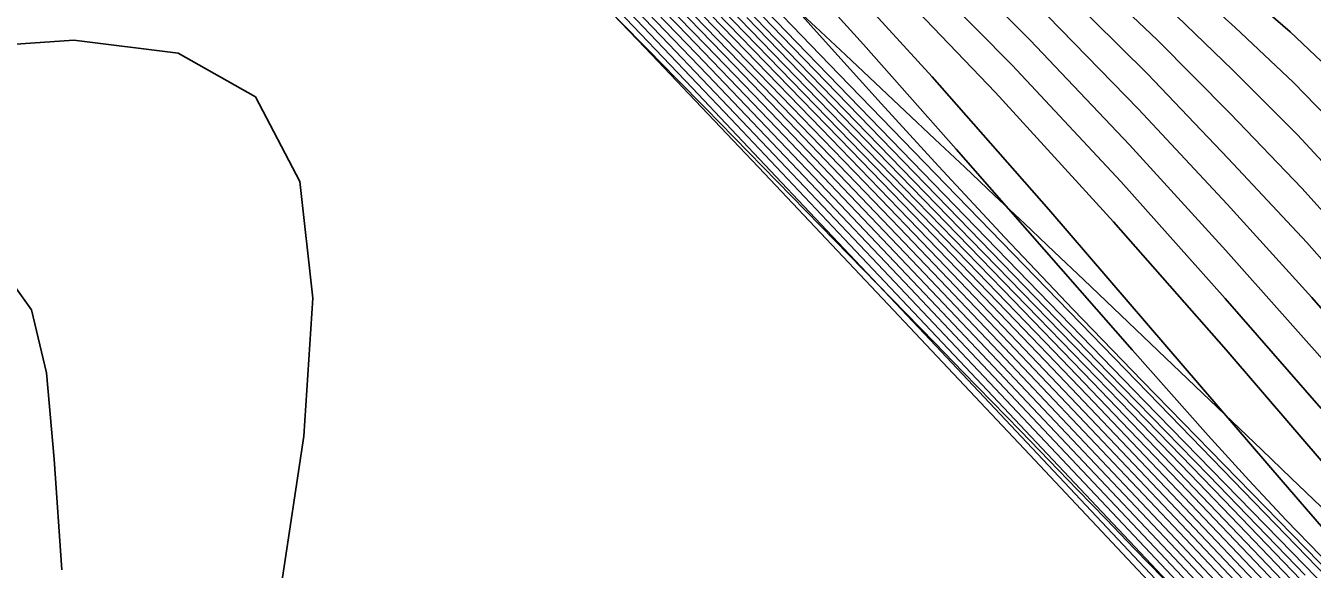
# Model space of a CAD drawing. Extents: x 2356077 to 2359823, y 225951 to 227822.
# Drawn here: x 2357701.6 to 2357753, y 226367.3 to 226389.1 of the extents above; entities that cross this region are included whole.
import ezdxf

# ---------------------------------------------------------------- set-up
doc = ezdxf.new("R2010")
doc.units = 0
for name, color, linetype in [('DTM Contours Major', 7, 'Continuous'), ('DTM Contours Minor', 7, 'Continuous'), ('Exist DTM Breakline', 7, 'Continuous'), ('Exist DTM Breakline Underwater', 7, 'Continuous'), ('Exist DTM Drainline', 7, 'Continuous')]:
    doc.layers.add(name, color=color, linetype=linetype)

msp = doc.modelspace()

# ---------------------------------------------------------------- linework, layer by layer
at = {"layer": 'DTM Contours Major'}
for points in [[(2357695.693, 226423.637), (2357701.712, 226417.455), (2357703.558, 226415.401), (2357705.376, 226413.332), (2357708.897, 226409.299), (2357710.015, 226408.026), (2357711.125, 226406.775), (2357712.194, 226405.546), (2357713.564, 226404.086), (2357714.917, 226402.633), (2357716.301, 226401.167), (2357717.723, 226399.678), (2357719.19, 226398.154), (2357726.599, 226390.513), (2357728.759, 226388.28), (2357731.03, 226385.925), (2357733.419, 226383.435), (2357736.989, 226379.692), (2357740.726, 226375.756), (2357752.081, 226363.753)], [(2357701.061, 226423.466), (2357703.343, 226420.9), (2357705.231, 226418.75), (2357706.133, 226417.713), (2357707.016, 226416.689), (2357707.888, 226415.669), (2357708.755, 226414.645), (2357710.512, 226412.542), (2357714.126, 226408.174), (2357716.017, 226405.908), (2357717.985, 226403.589), (2357720.047, 226401.215), (2357721.288, 226399.819), (2357722.583, 226398.385), (2357723.951, 226396.893), (2357727.691, 226392.9), (2357731.788, 226388.648), (2357740.621, 226379.541), (2357744.857, 226375.191), (2357748.862, 226371.087), (2357752.719, 226367.11)], [(2357700.454, 226421.258), (2357703.172, 226418.466), (2357704.521, 226417.044), (2357707.211, 226413.848), (2357710.137, 226410.351), (2357711.581, 226408.633), (2357713.02, 226406.937), (2357714.46, 226405.265), (2357715.907, 226403.619), (2357716.947, 226402.45), (2357719.028, 226400.194), (2357720.135, 226399.013), (2357721.294, 226397.788), (2357722.518, 226396.505), (2357725.224, 226393.691), (2357728.177, 226390.642), (2357734.558, 226384.073), (2357737.854, 226380.675), (2357741.131, 226377.281), (2357743.998, 226374.293), (2357746.812, 226371.346), (2357755.093, 226362.641)], [(2357753.539, 226360.131), (2357739.133, 226375.413), (2357734.288, 226380.546), (2357729.749, 226385.34), (2357725.715, 226389.578), (2357723.24, 226392.16), (2357719.948, 226395.567), (2357715.323, 226400.322), (2357713.552, 226402.151), (2357711.793, 226403.984), (2357710.042, 226405.83), (2357708.273, 226407.719), (2357706.002, 226410.21), (2357703.572, 226412.909), (2357701.501, 226415.161)], [(2357733.358, 226391.889), (2357737.807, 226387.019), (2357742.464, 226381.717), (2357747.186, 226376.232), (2357751.83, 226370.814), (2357756.429, 226365.511)], [(2357743.132, 226390.388), (2357746.416, 226387.134), (2357749.642, 226383.758), (2357752.777, 226380.4), (2357755.793, 226376.989)]]:
    msp.add_lwpolyline(points, dxfattribs=at)
at = {"layer": 'DTM Contours Minor'}
for points in [[(2357747.261, 226365.994), (2357741.691, 226371.93), (2357736.262, 226377.696), (2357731.099, 226383.157), (2357726.327, 226388.177), (2357721.478, 226393.234), (2357718.682, 226396.12), (2357714.409, 226400.506), (2357712.357, 226402.621), (2357710.329, 226404.737), (2357706.117, 226409.203), (2357705.72, 226409.676), (2357705.226, 226410.238), (2357704.191, 226411.391), (2357688.935, 226427.064)], [(2357699.457, 226425.881), (2357701.938, 226423.09), (2357704.294, 226420.399), (2357705.921, 226418.517), (2357707.47, 226416.703), (2357708.985, 226414.902), (2357710.83, 226412.676), (2357714.681, 226407.999), (2357716.746, 226405.525), (2357718.943, 226402.944), (2357721.303, 226400.243), (2357722.553, 226398.843), (2357723.862, 226397.399), (2357727.94, 226393.004), (2357732.373, 226388.405), (2357746.29, 226374.057), (2357752.193, 226368.015), (2357755.554, 226364.554)], [(2357753.89, 226360.179), (2357744.993, 226369.607), (2357735.627, 226379.53), (2357731.234, 226384.17), (2357727.28, 226388.325), (2357724.329, 226391.404), (2357721.698, 226394.13), (2357715.813, 226400.188), (2357714.124, 226401.937), (2357712.451, 226403.683), (2357710.795, 226405.433), (2357709.087, 226407.247), (2357708.312, 226408.111), (2357706.608, 226409.986), (2357701.65, 226415.51), (2357691.841, 226425.585)], [(2357700.384, 226425.485), (2357703.076, 226422.42), (2357705.687, 226419.41), (2357707.825, 226416.918), (2357709.89, 226414.481), (2357711.755, 226412.251), (2357713.569, 226410.062), (2357716.889, 226406.021), (2357719.547, 226402.786), (2357720.579, 226401.548), (2357721.434, 226400.544), (2357722.192, 226399.679), (2357723.095, 226398.679), (2357724.122, 226397.556), (2357725.459, 226396.118), (2357726.295, 226395.229), (2357727.271, 226394.199), (2357730.315, 226391.022), (2357734.088, 226387.114), (2357738.344, 226382.722), (2357747.312, 226373.483), (2357753.188, 226367.417), (2357773.444, 226346.419)], [(2357696.648, 226423.158), (2357702.264, 226417.39), (2357704.029, 226415.394), (2357705.748, 226413.424), (2357709.447, 226409.154), (2357710.627, 226407.8), (2357712.963, 226405.147), (2357715.522, 226402.381), (2357716.841, 226400.978), (2357718.2, 226399.55), (2357719.609, 226398.082), (2357723.113, 226394.46), (2357729.896, 226387.465), (2357732.374, 226384.898), (2357734.957, 226382.209), (2357738.405, 226378.597), (2357741.962, 226374.854), (2357752.685, 226363.528)], [(2357697.601, 226422.682), (2357702.823, 226417.315), (2357704.497, 226415.394), (2357706.119, 226413.521), (2357709.99, 226409.016), (2357711.232, 226407.58), (2357712.467, 226406.169), (2357713.705, 226404.777), (2357714.905, 226403.453), (2357716.127, 226402.128), (2357717.382, 226400.788), (2357718.679, 226399.42), (2357720.03, 226398.009), (2357721.443, 226396.542), (2357725.988, 226391.851), (2357731.045, 226386.637), (2357733.73, 226383.859), (2357736.498, 226380.98), (2357739.814, 226377.51), (2357743.188, 226373.963), (2357753.286, 226363.307)], [(2357698.55, 226422.209), (2357701.83, 226418.84), (2357703.392, 226417.213), (2357704.959, 226415.399), (2357706.486, 226413.622), (2357710.528, 226408.884), (2357711.833, 226407.364), (2357713.133, 226405.87), (2357714.436, 226404.397), (2357715.578, 226403.13), (2357716.735, 226401.872), (2357717.927, 226400.595), (2357719.162, 226399.287), (2357720.451, 226397.936), (2357721.806, 226396.525), (2357724.173, 226394.074), (2357732.206, 226385.795), (2357735.095, 226382.808), (2357738.041, 226379.749), (2357741.216, 226376.43), (2357744.405, 226373.082), (2357753.886, 226363.087)], [(2357699.505, 226421.73), (2357702.505, 226418.649), (2357703.961, 226417.12), (2357706.851, 226413.727), (2357711.056, 226408.752), (2357712.427, 226407.147), (2357713.795, 226405.567), (2357715.168, 226404.01), (2357716.255, 226402.797), (2357717.345, 226401.611), (2357718.474, 226400.396), (2357719.646, 226399.151), (2357720.872, 226397.861), (2357722.165, 226396.512), (2357724.7, 226393.883), (2357730.353, 226388.056), (2357733.377, 226384.941), (2357736.47, 226381.747), (2357739.586, 226378.515), (2357742.611, 226375.358), (2357745.613, 226372.21), (2357754.488, 226362.866)], [(2357701.219, 226421.602), (2357702.35, 226420.314), (2357704.495, 226418.112), (2357705.624, 226416.93), (2357709.474, 226412.22), (2357711.039, 226410.313), (2357712.612, 226408.412), (2357714.197, 226406.521), (2357715.8, 226404.645), (2357717.423, 226402.788), (2357718.313, 226401.79), (2357719.22, 226400.788), (2357720.152, 226399.772), (2357721.119, 226398.73), (2357722.13, 226397.651), (2357723.194, 226396.526), (2357726.262, 226393.317), (2357729.65, 226389.809), (2357733.248, 226386.104), (2357740.643, 226378.504), (2357744.222, 226374.809), (2357746.75, 226372.185), (2357749.189, 226369.641), (2357758.745, 226359.634)], [(2357701.402, 226420.786), (2357703.835, 226418.287), (2357705.076, 226416.979), (2357709.083, 226412.148), (2357710.592, 226410.327), (2357712.1, 226408.519), (2357713.61, 226406.729), (2357715.127, 226404.96), (2357716.656, 226403.214), (2357717.612, 226402.145), (2357718.586, 226401.073), (2357719.587, 226399.986), (2357720.626, 226398.872), (2357721.715, 226397.716), (2357722.863, 226396.508), (2357725.746, 226393.502), (2357728.913, 226390.228), (2357739.245, 226379.594), (2357742.677, 226376.045), (2357745.377, 226373.236), (2357748.004, 226370.49), (2357758.295, 226359.693)], [(2357750.229, 226364.47), (2357736.933, 226378.553), (2357732.691, 226383.03), (2357728.819, 226387.098), (2357725.421, 226390.642), (2357722.4, 226393.768), (2357716.295, 226400.058), (2357714.677, 226401.737), (2357713.082, 226403.407), (2357711.511, 226405.073), (2357709.853, 226406.823), (2357709.045, 226407.745), (2357708.127, 226408.759), (2357706.251, 226410.85), (2357702.124, 226415.473), (2357700.102, 226417.602)], [(2357700.629, 226417.563), (2357702.605, 226415.439), (2357705.716, 226411.936), (2357707.775, 226409.615), (2357708.769, 226408.501), (2357709.753, 226407.407), (2357710.613, 226406.406), (2357712.206, 226404.734), (2357713.7, 226403.143), (2357715.222, 226401.544), (2357716.772, 226399.931), (2357719.967, 226396.633), (2357724.773, 226391.679), (2357728.375, 226387.941), (2357730.352, 226385.878), (2357734.134, 226381.907), (2357738.214, 226377.602), (2357750.855, 226364.221)], [(2357701.166, 226417.513), (2357703.083, 226415.415), (2357705.003, 226413.245), (2357708.34, 226409.452), (2357709.397, 226408.258), (2357710.444, 226407.086), (2357711.404, 226405.971), (2357712.889, 226404.407), (2357714.31, 226402.886), (2357715.762, 226401.355), (2357717.248, 226399.804), (2357720.338, 226396.61), (2357725.682, 226391.101), (2357727.634, 226389.081), (2357729.697, 226386.939), (2357731.884, 226384.658), (2357735.566, 226380.795), (2357739.477, 226376.671), (2357751.472, 226363.983)], [(2357754.435, 226358.761), (2357737.949, 226376.262), (2357732.902, 226381.609), (2357728.215, 226386.56), (2357724.077, 226390.904), (2357721.227, 226393.87), (2357718.648, 226396.532), (2357714.827, 226400.457), (2357712.951, 226402.392), (2357711.086, 226404.333), (2357709.223, 226406.3), (2357707.313, 226408.341), (2357704.692, 226411.234), (2357703.289, 226412.799), (2357701.354, 226414.809)], [(2357727.26, 226392.995), (2357731.114, 226388.981), (2357735.214, 226384.755), (2357739.365, 226380.485), (2357743.452, 226376.297), (2357747.313, 226372.33), (2357749.477, 226370.096), (2357753.557, 226365.86)], [(2357729.319, 226393.13), (2357733.536, 226388.418), (2357735.759, 226385.952), (2357738.055, 226383.442), (2357740.713, 226380.596), (2357743.43, 226377.74), (2357746.196, 226374.876), (2357748.928, 226372.066), (2357756.542, 226364.284)], [(2357731.402, 226392.351), (2357735.056, 226388.313), (2357738.766, 226384.124), (2357745.797, 226376.106), (2357748.838, 226372.686), (2357750.466, 226370.898), (2357751.953, 226369.302), (2357756.067, 226365.06)], [(2357737.725, 226392.475), (2357741.717, 226388.481), (2357745.691, 226384.305), (2357749.545, 226380.072), (2357756.399, 226372.371)], [(2357736.695, 226391.846), (2357741.006, 226387.491), (2357745.342, 226382.831), (2357749.519, 226378.159), (2357753.354, 226373.769)], [(2357735.666, 226391.271), (2357740.34, 226386.397), (2357745.055, 226381.221), (2357749.556, 226376.103), (2357753.591, 226371.4)], [(2357743.845, 226391.303), (2357746.798, 226388.495), (2357749.711, 226385.551), (2357752.581, 226382.569), (2357755.355, 226379.487)], [(2357747.608, 226391.083), (2357749.921, 226388.987), (2357752.245, 226386.789), (2357754.482, 226384.481)], [(2357750.057, 226390.608), (2357752.108, 226388.812), (2357754.108, 226386.921)], [(2357747.197, 226389.813), (2357749.804, 226387.297), (2357752.402, 226384.702), (2357754.91, 226381.992)], [(2357730.39, 226389.388), (2357734.227, 226385.431), (2357742.045, 226377.402), (2357745.767, 226373.569), (2357748.116, 226371.137), (2357750.369, 226368.794), (2357759.2, 226359.569)], [(2357742.425, 226389.444), (2357746.052, 226385.732), (2357749.596, 226381.924), (2357752.981, 226378.206), (2357756.196, 226374.523)], [(2357698.649, 226388.151), (2357703.49, 226388.488), (2357707.662, 226387.966), (2357710.755, 226386.219), (2357712.528, 226382.84), (2357713.048, 226378.172), (2357712.679, 226372.658), (2357711.789, 226366.738)], [(2357700.636, 226379.327), (2357701.8, 226377.707), (2357702.391, 226375.194), (2357702.698, 226371.745), (2357703.01, 226367.316)]]:
    msp.add_lwpolyline(points, dxfattribs=at)
at = {"layer": 'Exist DTM Breakline'}
for points in [[(2357739.379, 226441.004), (2357819.613, 226359.102), (2357890.87, 226277.588), (2357993.999, 226180.096), (2358102.764, 226183.23), (2358191.473, 226205.9), (2358275.273, 226131.78), (2358421.38, 226152.319), (2358505.025, 226137.402), (2358547.118, 226053.573)], [(2357719.555, 226395.117), (2357791.559, 226318.918), (2357850.785, 226251.619), (2357976.144, 226133.407), (2357988.46, 226117.463)]]:
    msp.add_spline(points, degree=3, dxfattribs=at)
at = {"layer": 'Exist DTM Breakline Underwater'}
for points in [[(2357739.428, 226434.309), (2357811.723, 226357.465), (2357885.724, 226276.345), (2357991.789, 226172.502), (2358103.028, 226173.66), (2358191.056, 226197.408), (2358272.648, 226122.63), (2358421.22, 226141.688), (2358498.765, 226117.394), (2358527.12, 226046.782)], [(2357722.365, 226399.093), (2357796.501, 226325.142), (2357855.427, 226255.408), (2357974.836, 226142.381), (2357994.862, 226118.943)]]:
    msp.add_spline(points, degree=3, dxfattribs=at)
at = {"layer": 'Exist DTM Drainline'}
msp.add_spline([(2357699.586, 226858.192), (2357670.366, 226820.782), (2357623.327, 226796.892), (2357587.218, 226772.268), (2357568.803, 226744.252), (2357555.19, 226717.62), (2357555.017, 226695.126), (2357553.473, 226672.759), (2357563.697, 226642.736), (2357576.526, 226627.993), (2357663.798, 226499.169), (2357732.721, 226415.647), (2357803.211, 226342.215), (2357874.586, 226264.309)], degree=3, dxfattribs=at)

doc.saveas('drawing.dxf')
